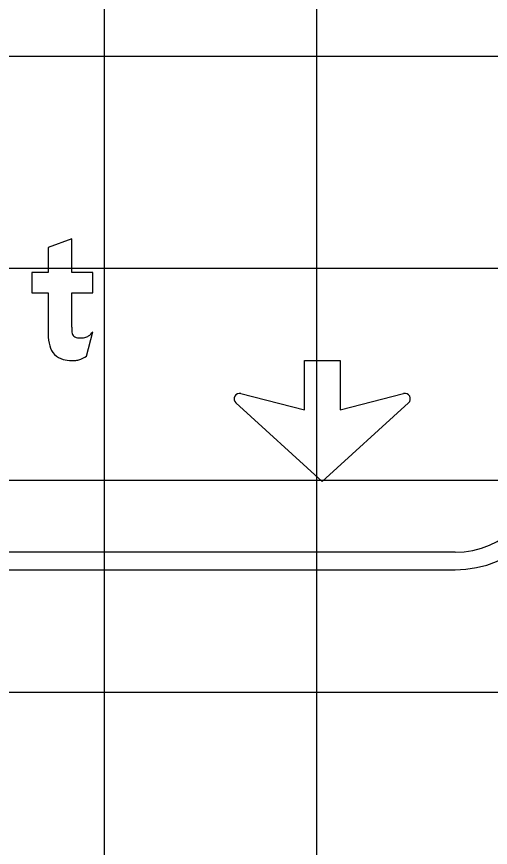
# Model space of a CAD drawing. Extents: x 2193008 to 2198143, y 1236112 to 1237864.
# Drawn here: x 2196137.88 to 2196142.34, y 1237191.64 to 1237199.48 of the extents above; entities that cross this region are included whole.
import ezdxf

# ---------------------------------------------------------------- set-up
doc = ezdxf.new("R2010")
doc.units = 0
for name, color, linetype in [('GSBWFILL', 7, 'Continuous'), ('GSCOLORFILL', 7, 'Continuous'), ('GSOUTLINE', 7, 'Continuous'), ('M-ROADS', 7, 'Continuous')]:
    doc.layers.add(name, color=color, linetype=linetype)

msp = doc.modelspace()

# ---------------------------------------------------------------- linework, layer by layer
at = {"layer": 'GSBWFILL'}
msp.add_line((2196138.5367, 1237196.2766), (2196138.5951, 1237196.5061), dxfattribs=at)
for points in [[(2196138.3956, 1237196.5497), (2196138.3956, 1237196.8739), (2196138.5951, 1237196.8739), (2196138.5951, 1237197.0651), (2196138.3956, 1237197.0651), (2196138.3956, 1237197.3838), (2196138.1739, 1237197.2997), (2196138.1739, 1237197.0651), (2196138.0187, 1237197.0651), (2196138.0187, 1237196.8739), (2196138.1739, 1237196.8739), (2196138.1739, 1237196.4828)], [(2196139.9909, 1237195.9227), (2196140.5896, 1237195.7688), (2196140.5896, 1237196.2351), (2196140.927, 1237196.2351), (2196140.927, 1237195.7688), (2196141.5257, 1237195.9227)], [(2196141.5728, 1237195.8353), (2196140.7583, 1237195.094), (2196139.9438, 1237195.8353)]]:
    msp.add_lwpolyline(points, dxfattribs=at)
for centre, start, end in [((2196139.9782, 1237195.8731), 75.59252, 227.69521), ((2196141.5384, 1237195.8731), 312.30479, 104.40748)]:
    msp.add_arc(centre, 0.0511, start, end, dxfattribs=at)
for centre, major_axis, start_param, end_param in [((2196139.7831, 1237196.5497), (0, 1.3876), 1.570796, 1.606005), ((2196138.4592, 1237196.5117), (0, 0.0637), 1.74085, 2.407828), ((2196138.4492, 1237196.6149), (0, 0.182), 3.756278, 4.071638), ((2196138.604, 1237196.4828), (0, 0.4301), 1.570796, 1.830698), ((2196138.4612, 1237196.5139), (0, 0.0667), 2.407828, 3.141593), ((2196138.4612, 1237196.7972), (0, 0.3501), 3.141593, 3.310762), ((2196138.5062, 1237196.5341), (0, 0.0831), 3.310762, 3.756278), ((2196138.3624, 1237196.4185), (0, 0.1801), 1.830698, 2.869526), ((2196138.3884, 1237196.4947), (0, 0.2637), 3.427755, 3.738844), ((2196138.3956, 1237196.5374), (0, 0.3035), 2.869526, 3.141593), ((2196138.3956, 1237196.671), (0, 0.4371), 3.141593, 3.205734), ((2196138.412, 1237196.4145), (0, 0.1801), 3.205734, 3.427755)]:
    msp.add_ellipse(centre, major_axis=major_axis, ratio=0.999997, start_param=start_param, end_param=end_param, dxfattribs=at)
at = {"layer": 'GSCOLORFILL'}
for p, q in [((2196138.5367, 1237196.2766), (2196138.5951, 1237196.5061)), ((2196142.0117, 1237194.4269), (2196127.505, 1237194.4269)), ((2196127.5034, 1237194.2602), (2196142.0117, 1237194.2602)), ((2196127.505, 1237194.2602), (2196142.0117, 1237194.2602))]:
    msp.add_line(p, q, dxfattribs=at)
for points in [[(2196138.3956, 1237196.5497), (2196138.3956, 1237196.8739), (2196138.5951, 1237196.8739), (2196138.5951, 1237197.0651), (2196138.3956, 1237197.0651), (2196138.3956, 1237197.3838), (2196138.1739, 1237197.2997), (2196138.1739, 1237197.0651), (2196138.0187, 1237197.0651), (2196138.0187, 1237196.8739), (2196138.1739, 1237196.8739), (2196138.1739, 1237196.4828)], [(2196139.9909, 1237195.9227), (2196140.5896, 1237195.7688), (2196140.5896, 1237196.2351), (2196140.927, 1237196.2351), (2196140.927, 1237195.7688), (2196141.5257, 1237195.9227)], [(2196141.5728, 1237195.8353), (2196140.7583, 1237195.094), (2196139.9438, 1237195.8353)]]:
    msp.add_lwpolyline(points, dxfattribs=at)
for centre, radius, start, end in [((2196139.9782, 1237195.8731), 0.0511, 75.59252, 227.69521), ((2196141.5384, 1237195.8731), 0.0511, 312.30479, 104.40748), ((2196142.0117, 1237195.2602), 1, 270, 0), ((2196142.0117, 1237195.2602), 0.8333, 270, 0)]:
    msp.add_arc(centre, radius, start, end, dxfattribs=at)
for centre, major_axis, start_param, end_param in [((2196139.7831, 1237196.5497), (0, 1.3876), 1.570796, 1.606005), ((2196138.4592, 1237196.5117), (0, 0.0637), 1.74085, 2.407828), ((2196138.4492, 1237196.6149), (0, 0.182), 3.756278, 4.071638), ((2196138.604, 1237196.4828), (0, 0.4301), 1.570796, 1.830698), ((2196138.4612, 1237196.5139), (0, 0.0667), 2.407828, 3.141593), ((2196138.4612, 1237196.7972), (0, 0.3501), 3.141593, 3.310762), ((2196138.5062, 1237196.5341), (0, 0.0831), 3.310762, 3.756278), ((2196138.3624, 1237196.4185), (0, 0.1801), 1.830698, 2.869526), ((2196138.3884, 1237196.4947), (0, 0.2637), 3.427755, 3.738844), ((2196138.3956, 1237196.5374), (0, 0.3035), 2.869526, 3.141593), ((2196138.3956, 1237196.671), (0, 0.4371), 3.141593, 3.205734), ((2196138.412, 1237196.4145), (0, 0.1801), 3.205734, 3.427755)]:
    msp.add_ellipse(centre, major_axis=major_axis, ratio=0.999997, start_param=start_param, end_param=end_param, dxfattribs=at)
at = {"layer": 'GSOUTLINE'}
msp.add_line((2196138.5367, 1237196.2766), (2196138.5951, 1237196.5061), dxfattribs=at)
for points in [[(2196138.3956, 1237196.5497), (2196138.3956, 1237196.8739), (2196138.5951, 1237196.8739), (2196138.5951, 1237197.0651), (2196138.3956, 1237197.0651), (2196138.3956, 1237197.3838), (2196138.1739, 1237197.2997), (2196138.1739, 1237197.0651), (2196138.0187, 1237197.0651), (2196138.0187, 1237196.8739), (2196138.1739, 1237196.8739), (2196138.1739, 1237196.4828)], [(2196139.9909, 1237195.9227), (2196140.5896, 1237195.7688), (2196140.5896, 1237196.2351), (2196140.927, 1237196.2351), (2196140.927, 1237195.7688), (2196141.5257, 1237195.9227)], [(2196141.5728, 1237195.8353), (2196140.7583, 1237195.094), (2196139.9438, 1237195.8353)]]:
    msp.add_lwpolyline(points, dxfattribs=at)
for centre, start, end in [((2196139.9782, 1237195.8731), 75.59252, 227.69521), ((2196141.5384, 1237195.8731), 312.30479, 104.40748)]:
    msp.add_arc(centre, 0.0511, start, end, dxfattribs=at)
for centre, major_axis, start_param, end_param in [((2196139.7831, 1237196.5497), (0, 1.3876), 1.570796, 1.606005), ((2196138.4592, 1237196.5117), (0, 0.0637), 1.74085, 2.407828), ((2196138.4492, 1237196.6149), (0, 0.182), 3.756278, 4.071638), ((2196138.604, 1237196.4828), (0, 0.4301), 1.570796, 1.830698), ((2196138.4612, 1237196.5139), (0, 0.0667), 2.407828, 3.141593), ((2196138.4612, 1237196.7972), (0, 0.3501), 3.141593, 3.310762), ((2196138.5062, 1237196.5341), (0, 0.0831), 3.310762, 3.756278), ((2196138.3624, 1237196.4185), (0, 0.1801), 1.830698, 2.869526), ((2196138.3884, 1237196.4947), (0, 0.2637), 3.427755, 3.738844), ((2196138.3956, 1237196.5374), (0, 0.3035), 2.869526, 3.141593), ((2196138.3956, 1237196.671), (0, 0.4371), 3.141593, 3.205734), ((2196138.412, 1237196.4145), (0, 0.1801), 3.205734, 3.427755)]:
    msp.add_ellipse(centre, major_axis=major_axis, ratio=0.999997, start_param=start_param, end_param=end_param, dxfattribs=at)
at = {"layer": 'M-ROADS'}
for p, q in [((2196138.7065, 1237163.1062), (2196138.7065, 1237223.1062)), ((2196140.7065, 1237163.1062), (2196140.7065, 1237223.1062)), ((2196074.7065, 1237199.1062), (2196204.7065, 1237199.1062)), ((2196074.7065, 1237197.1062), (2196204.7065, 1237197.1062)), ((2196074.7065, 1237195.1062), (2196204.7065, 1237195.1062)), ((2196074.7065, 1237193.1062), (2196204.7065, 1237193.1062))]:
    msp.add_line(p, q, dxfattribs=at)

doc.saveas('drawing.dxf')
